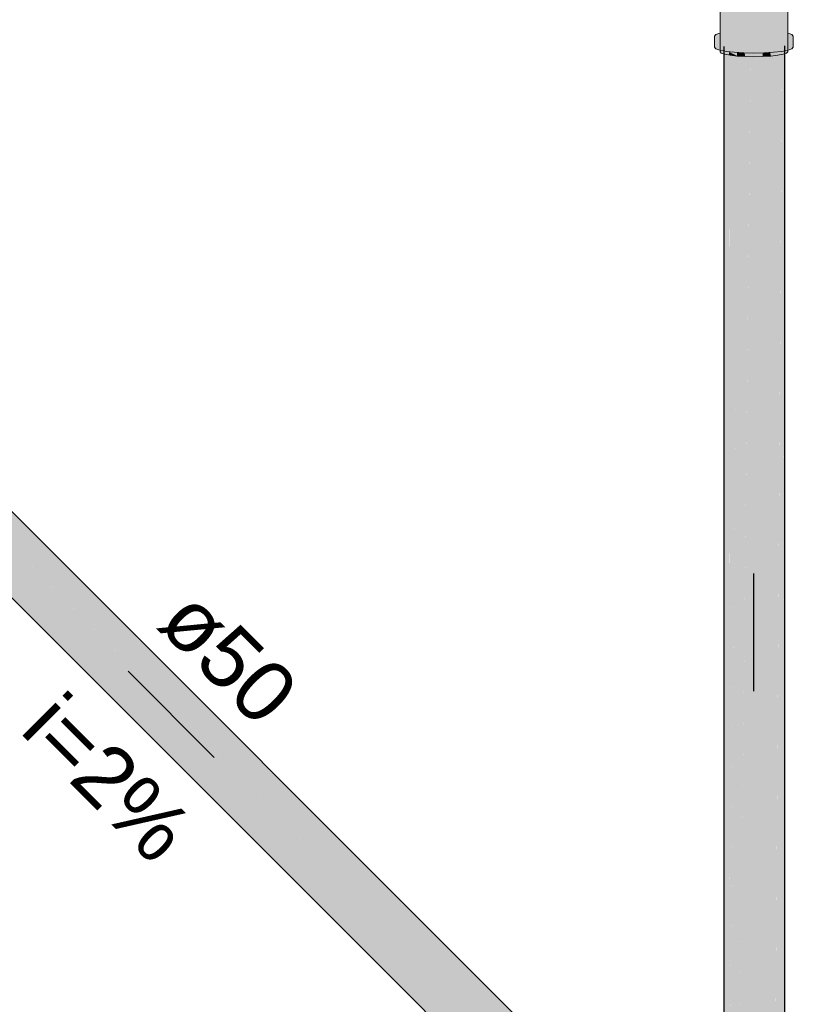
# Model space of a CAD drawing. Header units: millimetres. Extents: x 321 to 585, y -277 to 9.
# Tile 452 of 656: x 518.64 to 521.18, y -204.83 to -201.6. Entities that reach past the tile are written whole.
import ezdxf

# ---------------------------------------------------------------- set-up
doc = ezdxf.new("R2010")
doc.units = ezdxf.units.MM
doc.header["$MEASUREMENT"] = 0
doc.linetypes.add('NULL', pattern=[0])
for name, color, linetype, lineweight in [('CV-Condutos', 1, 'Continuous', 25), ('CV-Conexões', 9, 'Continuous', 18), ('CV-Sentido conduto', 9, 'Continuous', 30), ('TQ-Condutos', 3, 'Continuous', 25), ('TQ-Sentido conduto', 9, 'Continuous', 30), ('TQ-Textos conduto', 7, 'Continuous', 9)]:
    doc.layers.add(name, color=color, linetype=linetype, lineweight=lineweight)
doc.styles.add('Arial', font='arial.ttf')

msp = doc.modelspace()

# ---------------------------------------------------------------- hatches: boundary and pattern name
at = {"layer": 'CV-Condutos', "linetype": 'Continuous'}
for points in [[(520.9524, -205.0297), (520.9524, -205.0687), (520.9525, -205.0687), (520.9541, -205.0689), (520.9557, -205.0691), (520.9571, -205.0693), (520.9543, -205.0291), (520.9543, -205.0214), (520.9524, -201.6881), (520.9524, -205.022)], [(520.9524, -201.7119), (520.9524, -201.7124), (520.9554, -201.713)], [(520.9524, -201.7124), (520.9543, -205.0291), (520.9694, -201.718), (520.9694, -201.7157), (520.968, -201.7154), (520.9554, -201.713)], [(520.9543, -205.0291), (520.9571, -205.0693), (520.9571, -205.0693), (520.9695, -205.0709), (520.9699, -205.071), (520.9695, -205.024), (520.9699, -205.071), (520.9726, -205.0713), (520.9763, -205.0718), (520.9791, -205.0722), (521.0001, -205.0737), (521.0009, -205.0737), (521.0014, -205.0738), (521.0049, -205.0739), (521.0106, -205.0742), (521.0148, -205.0744), (521.041, -205.0757), (521.041, -205.0004), (521.041, -205.0754), (521.0416, -205.0754), (521.0451, -205.0754), (521.046, -204.9987), (521.046, -204.991), (521.041, -204.9927), (521.046, -204.991), (521.041, -201.6999), (521.0056, -205.0044), (521.0055, -205.0121), (521.0009, -205.0136), (521.0055, -205.0121), (521.0055, -205.0045), (521.0009, -205.006), (521.0055, -205.0045), (521.0009, -201.698), (520.9731, -205.0152), (520.973, -205.0228), (520.973, -205.0152), (520.9695, -205.0164), (520.973, -205.0152), (520.9695, -201.6938), (520.9543, -205.0214)], [(520.9695, -201.7056), (520.9696, -201.7157), (520.9979, -201.7192)], [(521.1222, -205.0168), (521.1222, -205.0006), (521.1222, -204.9971), (521.1194, -201.6961), (521.1194, -204.9952), (521.1194, -204.9987), (521.1194, -204.9952), (521.1194, -201.6961), (521.0875, -204.9731), (521.0875, -204.9766), (521.0875, -204.9731), (521.0829, -201.6992), (521.0871, -204.9728), (521.0829, -201.6992), (521.0466, -204.9448), (521.0829, -204.9699), (521.0871, -204.9763), (521.0829, -204.9699), (521.0466, -204.9448), (521.0466, -204.9482), (521.0461, -204.991), (521.046, -204.9987), (521.0829, -204.9865), (521.0829, -204.9788), (521.0829, -204.9734), (521.0829, -205.0088), (521.0829, -204.9865), (521.046, -204.9987), (521.046, -205.0013), (521.0451, -205.0754), (521.0521, -205.0753), (521.0569, -205.0752), (521.0829, -205.0748), (521.0834, -205.0748), (521.0865, -205.0747), (521.0872, -205.0097), (521.1194, -205.0162), (521.0872, -205.0097), (521.0865, -205.0747), (521.0877, -205.0747), (521.092, -205.0747), (521.0928, -205.0747), (521.096, -205.0744), (521.1194, -205.0724), (521.1197, -205.0724), (521.1219, -205.0722), (521.1251, -205.0719), (521.1276, -205.0717)], [(521.1452, -205.0215), (521.1452, -205.0165), (521.1452, -205.013), (521.1442, -201.6911), (521.1442, -205.0123), (521.1442, -205.0159), (521.1442, -205.0123), (521.1442, -201.6911), (521.1224, -204.9972), (521.1223, -205.0007), (521.1222, -205.0168), (521.1442, -205.0213), (521.1222, -205.0168), (521.1276, -205.0717), (521.1408, -205.0706), (521.1442, -205.0699), (521.1443, -205.0699), (521.1451, -205.0697), (521.1461, -205.0695)], [(521.1529, -201.712), (521.1529, -201.7112), (521.1477, -201.713), (521.1442, -201.7137), (521.1442, -201.7143), (521.1452, -205.0215)], [(521.153, -205.0681), (521.153, -205.023), (521.153, -205.0219), (521.153, -205.0184), (521.153, -201.6851), (521.1452, -205.013), (521.1452, -205.0165), (521.1452, -205.0215), (521.1461, -205.0695), (521.1469, -205.0693)], [(521.1529, -201.7112), (521.1529, -201.7017), (521.1491, -201.7024)], [(520.9696, -201.7174), (520.973, -205.0228), (521.0007, -201.7217), (520.9822, -201.7181), (520.9696, -201.7157)], [(520.9731, -201.7164), (520.9822, -201.7181), (521.0007, -201.7217), (521.0007, -201.7195), (521.0007, -201.7193), (521.0004, -201.7193), (520.9978, -201.7191), (520.9979, -201.7192), (520.9964, -201.719), (520.9961, -201.719)], [(521.0009, -201.7202), (521.0055, -205.0121), (521.0407, -201.7217), (521.0407, -201.721), (521.0394, -201.7209), (521.0228, -201.7206), (521.0009, -201.7193)], [(521.0827, -201.7218), (521.0827, -201.7206), (521.0827, -201.7205), (521.0803, -201.7206), (521.066, -201.7209), (521.0516, -201.7212), (521.0667, -201.7215), (521.0516, -201.7212), (521.041, -201.721), (521.041, -201.7214), (521.041, -201.723), (521.046, -204.9987)], [(521.1192, -201.7182), (521.1071, -201.719), (521.0829, -201.7205), (521.0829, -201.7217), (521.0875, -204.9766)], [(521.1192, -201.7176), (521.1071, -201.719), (521.1192, -201.7182)], [(521.144, -201.7148), (521.1441, -201.7137), (521.1301, -201.7164), (521.1194, -201.7176), (521.1194, -201.7184), (521.1222, -205.0168)]]:
    msp.add_hatch(color=11, dxfattribs=at).paths.add_polyline_path(points)
at = {"layer": 'CV-Conexões', "linetype": 'Continuous'}
for points in [[(520.9406, -201.6421), (520.9406, -201.6436), (520.9439, -201.7005), (520.9444, -201.7091), (520.9442, -201.7005), (520.9407, -201.6436), (520.9442, -201.7005), (520.9444, -201.7091), (520.9524, -201.7119), (520.9554, -201.713), (520.9551, -201.7026), (520.9547, -201.7026), (520.9524, -201.7021), (520.946, -201.7009), (520.9444, -201.7006), (520.946, -201.7009), (520.9524, -201.6682), (520.9444, -201.6429), (520.9428, -201.6432), (520.9444, -201.6429), (520.9524, -201.6682), (520.9447, -201.6428), (520.9444, -201.6416), (520.9428, -201.6418), (520.9444, -201.6416), (520.9447, -201.6428), (520.9524, -201.6682), (520.9506, -201.6417), (520.9524, -201.6682), (520.9531, -201.6412), (520.9524, -201.6413), (520.9505, -201.6409), (520.9524, -201.6413), (520.9531, -201.6412), (520.9531, -201.6407), (520.9524, -201.6407), (520.9531, -201.6407), (520.9531, -201.6412), (520.9551, -201.7026), (520.9554, -201.713), (520.9554, -201.7027), (520.9554, -201.713), (520.9566, -201.7029), (520.9554, -201.6408), (520.9566, -201.7029), (520.9717, -201.7049), (520.9601, -201.7036), (520.9566, -201.7029), (520.9566, -201.7032), (520.957, -201.7032), (520.9718, -201.7058), (520.957, -201.7032), (520.9566, -201.7032), (520.9554, -201.713), (520.9731, -201.7164), (520.9731, -201.7061), (520.9731, -201.7051), (520.9729, -201.7051), (520.9731, -201.7051), (520.9926, -201.707), (520.9869, -201.7066), (520.9731, -201.7051), (520.9731, -201.7058), (520.9744, -201.7059), (520.9927, -201.7073), (520.9744, -201.7059), (520.9731, -201.7058), (520.9731, -201.7164), (520.9961, -201.719), (520.9944, -201.7075), (520.9943, -201.7071), (520.9731, -201.6384), (520.9944, -201.7075), (520.9844, -201.6371), (520.9944, -201.7071), (520.9961, -201.719), (520.9961, -201.7072), (520.9961, -201.6358), (520.9841, -201.6353), (520.9731, -201.6374), (520.9841, -201.6353), (520.9961, -201.6358), (520.9961, -201.633), (520.9953, -201.6331), (520.9961, -201.633), (520.9961, -201.5603), (521.0085, -201.5608), (521.0256, -201.5615), (521.0516, -201.5625), (521.0781, -201.7087), (521.0803, -201.7206), (521.0803, -201.7086), (521.0803, -201.562), (521.0211, -201.5608), (521.0193, -201.5608), (521.0188, -201.5608), (521.011, -201.5599), (521.0097, -201.5598), (521.0091, -201.5597), (520.9881, -201.5575), (520.9727, -201.5559), (520.9651, -201.5544), (520.9669, -201.5552), (520.9651, -201.5544), (520.9444, -201.5504), (520.9606, -201.5546), (520.9717, -201.5574), (520.9731, -201.5577), (520.9638, -201.6391), (520.9638, -201.6394), (520.9601, -201.6399), (520.9554, -201.6404), (520.9601, -201.6399), (520.9638, -201.6394), (520.9638, -201.6392), (520.9554, -201.5544), (520.9524, -201.5533), (520.9444, -201.5504), (520.9444, -201.542), (520.9406, -201.5462)], [(520.9731, -201.5577), (520.9444, -201.5504), (520.9554, -201.5544), (520.9638, -201.6394)], [(521.1626, -201.7048), (521.1626, -201.6999), (521.1626, -201.6436), (521.1626, -201.6434), (521.1626, -201.5462), (521.1477, -201.5544), (521.1389, -201.635), (521.1385, -201.639), (521.1313, -201.7049), (521.1431, -201.7036), (521.1313, -201.7049), (521.1312, -201.7059), (521.1301, -201.7164), (521.1477, -201.713), (521.1465, -201.7032), (521.1464, -201.7029), (521.1466, -201.7032), (521.1466, -201.7029), (521.1394, -201.6392), (521.1466, -201.7029), (521.1466, -201.7032), (521.1464, -201.7029), (521.1465, -201.7032), (521.1477, -201.713), (521.1477, -201.7031), (521.1477, -201.7027), (521.1477, -201.6408), (521.1477, -201.6382), (521.1477, -201.6408), (521.1477, -201.7027), (521.1477, -201.713), (521.1484, -201.7026), (521.1477, -201.713), (521.153, -201.7111), (521.1529, -201.7017), (521.1526, -201.6417), (521.1529, -201.7017), (521.1527, -201.6417), (521.1527, -201.6399), (521.1588, -201.5504), (521.153, -201.6357), (521.1527, -201.6399), (521.1527, -201.6417), (521.153, -201.7017), (521.153, -201.6418), (521.153, -201.64), (521.153, -201.6418), (521.153, -201.7017), (521.153, -201.7111), (521.1533, -201.7016), (521.153, -201.7111), (521.1588, -201.7091), (521.1584, -201.7007), (521.1555, -201.6422), (521.1555, -201.6409), (521.1555, -201.6422), (521.1584, -201.7007), (521.1556, -201.6423), (521.1584, -201.7007), (521.1588, -201.7006), (521.1588, -201.6429), (521.1588, -201.6421), (521.1588, -201.6429), (521.1588, -201.7006), (521.1584, -201.7007), (521.1588, -201.7091), (521.1626, -201.7048), (521.1624, -201.6999), (521.1603, -201.6426), (521.159, -201.7005), (521.1603, -201.6432), (521.1603, -201.6426), (521.1604, -201.6432), (521.1624, -201.6999)], [(520.9961, -201.5603), (520.9961, -201.7072), (521.0209, -201.7087)], [(521.0228, -201.7206), (521.0516, -201.7212), (521.0803, -201.7206), (521.0783, -201.7097), (521.0516, -201.7092), (521.0494, -201.7091), (521.0516, -201.7092), (521.0228, -201.562), (521.0228, -201.7086), (521.0228, -201.562), (521.0516, -201.7092), (521.0783, -201.7097), (521.0516, -201.5625), (520.9961, -201.5603), (521.0208, -201.7086)], [(521.1301, -201.7164), (521.1313, -201.7049), (521.1477, -201.5544), (521.0803, -201.562), (521.1301, -201.5577), (521.0803, -201.562), (521.0803, -201.7088), (521.1051, -201.7073), (521.1071, -201.719), (521.1071, -201.7072), (521.1071, -201.5603), (521.1301, -201.7051), (521.1071, -201.5603), (521.1071, -201.7072), (521.1071, -201.7077), (521.1163, -201.7066), (521.1071, -201.7077), (521.1071, -201.719), (521.1301, -201.7164), (521.1285, -201.7059), (521.1284, -201.7053)], [(521.1626, -201.6436), (521.1626, -201.6448), (521.1431, -201.6399), (520.9395, -201.6438), (521.0181, -201.6717), (521.1626, -201.6629), (521.1626, -201.6617), (521.1626, -201.6629), (521.1636, -201.6629), (521.1626, -201.6631), (521.1431, -201.6668), (521.1636, -201.6629), (521.0181, -201.6717), (520.9406, -201.6442), (520.9406, -201.6569), (520.9406, -201.6442), (520.9395, -201.6438), (520.9266, -201.6484), (520.9222, -201.6533), (520.9406, -201.6599), (520.9222, -201.6533), (520.9222, -201.6901), (520.9266, -201.695), (520.9266, -201.6583), (520.9266, -201.695), (520.9395, -201.6997), (520.9395, -201.6629), (520.9406, -201.6618), (520.9395, -201.6629), (520.9395, -201.6997), (520.9406, -201.6631), (520.9395, -201.6997), (520.9406, -201.698), (520.9601, -201.6668), (520.9524, -201.6791), (520.9406, -201.698), (520.9395, -201.6997), (520.9406, -201.6999), (520.9524, -201.7021), (520.9601, -201.7036), (520.9869, -201.6698), (520.9601, -201.7036), (520.9869, -201.7066), (521.0181, -201.7085), (521.0516, -201.7092), (521.0516, -201.6724), (521.0851, -201.6717), (521.1163, -201.6698), (521.0851, -201.6717), (521.0516, -201.6724), (521.0516, -201.7092), (521.0851, -201.7085), (521.1163, -201.7066), (521.1431, -201.7036), (521.1626, -201.665), (521.1626, -201.6667), (521.1626, -201.665), (521.153, -201.684), (521.1431, -201.7036), (521.153, -201.7017), (521.1626, -201.6999), (521.1636, -201.6997), (521.1766, -201.695), (521.181, -201.6901), (521.1766, -201.6583), (521.181, -201.6901), (521.181, -201.6533), (521.1766, -201.6484), (521.1636, -201.6438)], [(520.9406, -201.6999), (520.9406, -201.7048), (520.9444, -201.7091), (520.9439, -201.7005), (520.9406, -201.6436)], [(520.9551, -201.7026), (520.9531, -201.6407), (520.9524, -201.6682)], [(520.9961, -201.7072), (520.9961, -201.7081), (520.9961, -201.719), (521.0228, -201.7206), (521.0209, -201.7087), (520.998, -201.7081), (521.0209, -201.7087), (521.0181, -201.7085)], [(521.1052, -201.7081), (521.1051, -201.7073), (521.0851, -201.7085), (521.0803, -201.7088), (521.0803, -201.7206), (521.1071, -201.719)]]:
    msp.add_hatch(color=241, dxfattribs=at).paths.add_polyline_path(points)
at = {"layer": 'CV-Sentido conduto', "linetype": 'Continuous'}
msp.add_hatch(color=7, dxfattribs=at).paths.add_polyline_path([(521.0516, -203.4197), (520.9869, -203.6612), (521.1163, -203.6612)])
at = {"layer": 'TQ-Condutos', "linetype": 'Continuous'}
for points in [[(520.6607, -205.2715), (517.4335, -202.0366), (517.4291, -202.041), (520.6619, -205.2738), (517.4149, -202.0269), (520.6932, -205.334), (520.9211, -205.5639), (520.923, -205.5658), (520.9292, -205.554), (520.9328, -205.547), (520.9328, -205.5456), (520.9211, -205.5464), (520.9328, -205.5456), (520.9328, -205.5448), (520.9211, -205.5345), (520.9328, -205.5448), (520.9328, -205.5456), (520.9328, -205.547), (520.9336, -205.5455), (520.9328, -205.5447), (520.9336, -205.5455), (520.9337, -205.5452), (520.9328, -205.5443), (520.9211, -205.533), (520.9328, -205.5443), (520.9211, -205.5326), (520.9328, -205.5443), (520.9211, -205.5325)], [(521.1185, -205.7304), (517.5688, -202.1718), (517.4194, -202.0224)], [(520.9211, -205.6155), (520.9128, -205.6072), (520.8389, -205.5333), (520.7514, -205.4459), (517.3737, -202.0681), (520.8113, -205.5608), (520.8267, -205.5765), (520.9003, -205.6512), (520.8845, -205.621), (520.9003, -205.6512), (520.908, -205.639), (520.9197, -205.6205), (520.87, -205.5932), (520.9197, -205.6205), (520.9159, -205.6133), (520.9197, -205.6205), (520.908, -205.639), (520.9003, -205.6512), (520.9085, -205.6394), (520.9003, -205.6512), (520.8113, -205.5608), (517.3877, -202.0824), (517.3584, -202.1117), (520.813, -205.5641), (517.3584, -202.1117), (520.8154, -205.5687), (520.9005, -205.6517), (520.9056, -205.6566), (520.9004, -205.6514), (520.9056, -205.6566), (520.9165, -205.6456), (520.9211, -205.6411), (520.9211, -205.6409), (520.9164, -205.6456), (520.9151, -205.6445), (520.9127, -205.6427), (520.9124, -205.6425), (520.9127, -205.6427), (520.9151, -205.6445), (520.9164, -205.6456), (520.9211, -205.6409), (520.9211, -205.637), (520.9211, -205.6362), (520.9205, -205.6221), (520.9211, -205.6362), (520.9211, -205.637), (520.9211, -205.6409), (520.9211, -205.6411), (520.9272, -205.6348), (520.9271, -205.6348), (520.9264, -205.6334), (520.9262, -205.633), (520.926, -205.6326), (520.9211, -205.6232), (520.9211, -205.6213)], [(517.379, -202.0734), (517.3878, -202.0823), (520.7514, -205.4459), (520.9211, -205.6155), (520.9211, -205.6137), (520.9211, -205.6136), (520.7495, -205.442), (520.9211, -205.6136), (520.9211, -205.6134), (520.7466, -205.4365), (517.4127, -202.0573)], [(520.9225, -205.5669), (520.6971, -205.3416), (517.3987, -202.0431), (520.7466, -205.4365)], [(520.6932, -205.334), (517.429, -202.0411), (517.4128, -202.0573), (520.6971, -205.3416), (520.923, -205.5658)], [(520.9039, -205.6582), (520.9044, -205.6577), (520.9028, -205.6561), (520.9044, -205.6577), (520.9056, -205.6566), (520.9005, -205.6517), (520.8154, -205.5687), (517.3442, -202.0976), (520.8755, -205.6842), (520.8767, -205.6854)], [(517.3154, -202.1264), (520.8533, -205.7088), (520.8756, -205.6865)], [(520.8767, -205.6854), (517.3583, -202.1118), (517.3208, -202.1317), (517.3296, -202.1405)], [(517.2787, -202.1631), (520.8378, -205.7243), (520.8389, -205.7232)], [(517.2787, -202.1631), (519.9186, -204.8052), (520.9812, -205.8678)], [(520.8389, -205.7232), (520.8394, -205.7227), (517.3064, -202.1637), (517.2841, -202.1684), (517.2929, -202.1772)], [(517.2923, -202.1495), (520.8394, -205.7227), (520.8524, -205.7097)], [(520.8524, -205.7097), (520.8533, -205.7088), (517.3295, -202.1406), (517.3064, -202.1637)], [(520.8755, -205.6842), (517.3296, -202.1405), (520.8756, -205.6865), (520.8763, -205.6858), (520.8767, -205.6854)], [(519.9186, -204.8052), (517.2929, -202.1772), (517.2918, -202.1783)], [(520.9367, -205.5396), (520.9328, -205.5358), (520.9211, -205.524), (520.6521, -205.255), (517.5688, -202.1718), (520.6606, -205.2714), (520.9211, -205.5245), (520.6606, -205.2714), (520.9211, -205.5325), (520.9211, -205.5274), (520.9328, -205.5359), (520.9211, -205.5274), (520.9211, -205.5325), (520.9328, -205.5443), (520.9328, -205.5399), (520.9328, -205.539), (520.9328, -205.5366), (520.9328, -205.539), (520.9328, -205.5399), (520.9328, -205.5443), (520.9338, -205.5452), (520.9356, -205.5417)]]:
    msp.add_hatch(color=73, dxfattribs=at).paths.add_polyline_path(points)
at = {"layer": 'TQ-Sentido conduto', "linetype": 'Continuous'}
msp.add_hatch(color=7, dxfattribs=at).paths.add_polyline_path([(518.9948, -203.7406), (519.1198, -203.9571), (519.2113, -203.8656)])

# ---------------------------------------------------------------- linework, layer by layer
at = {"layer": 'CV-Condutos'}
for p, q in [((520.9524, -201.6881), (520.9524, -205.022)), ((521.153, -205.0184), (521.153, -201.6851))]:
    msp.add_line(p, q, dxfattribs=at)
at = {"layer": 'CV-Conexões'}
for p, q in [((520.9406, -201.5462), (520.9406, -201.6421)), ((521.1626, -201.6434), (521.1626, -201.5462)), ((520.9266, -201.6484), (520.9222, -201.6533)), ((520.9395, -201.6438), (520.9266, -201.6484)), ((520.9406, -201.6421), (520.9406, -201.6436)), ((520.9406, -201.6436), (520.9406, -201.6999)), ((521.1626, -201.6436), (521.1626, -201.6434)), ((521.1626, -201.6999), (521.1626, -201.6436)), ((521.1636, -201.6438), (521.1626, -201.6436)), ((521.1766, -201.6484), (521.1636, -201.6438)), ((521.181, -201.6533), (521.1766, -201.6484)), ((520.9222, -201.6533), (520.9222, -201.6901)), ((521.181, -201.6901), (521.181, -201.6533)), ((520.9222, -201.6901), (520.9266, -201.695)), ((520.9266, -201.695), (520.9395, -201.6997)), ((520.9395, -201.6997), (520.9406, -201.6999)), ((520.9406, -201.6999), (520.9406, -201.7048)), ((520.9406, -201.6999), (520.9524, -201.7021)), ((520.9406, -201.7048), (520.9444, -201.7091)), ((520.9444, -201.7091), (520.9524, -201.7119)), ((520.9524, -201.7021), (520.9601, -201.7036)), ((520.9524, -201.7119), (520.9554, -201.713)), ((520.9554, -201.713), (520.9731, -201.7164)), ((520.9601, -201.7036), (520.9869, -201.7066)), ((520.9869, -201.7066), (521.0181, -201.7085)), ((521.0181, -201.7085), (521.0516, -201.7092)), ((521.0516, -201.7092), (521.0851, -201.7085)), ((521.0851, -201.7085), (521.1163, -201.7066)), ((521.1163, -201.7066), (521.1431, -201.7036)), ((521.1301, -201.7164), (521.1477, -201.713)), ((521.1431, -201.7036), (521.153, -201.7017)), ((521.1477, -201.713), (521.153, -201.7111)), ((521.153, -201.7017), (521.1626, -201.6999)), ((521.153, -201.7111), (521.1588, -201.7091)), ((521.1588, -201.7091), (521.1626, -201.7048)), ((521.1626, -201.6999), (521.1636, -201.6997)), ((521.1626, -201.7048), (521.1626, -201.6999)), ((521.1636, -201.6997), (521.1766, -201.695)), ((521.1766, -201.695), (521.181, -201.6901)), ((520.9731, -201.7164), (520.9961, -201.719)), ((520.9961, -201.719), (521.0228, -201.7206)), ((521.0228, -201.7206), (521.0516, -201.7212)), ((521.0516, -201.7212), (521.0803, -201.7206)), ((521.0803, -201.7206), (521.1071, -201.719)), ((521.1071, -201.719), (521.1301, -201.7164))]:
    msp.add_line(p, q, dxfattribs=at)
at = {"layer": 'CV-Sentido conduto'}
msp.add_lwpolyline([(521.0516, -203.8055), (521.0516, -203.4197)], dxfattribs=at)
at = {"layer": 'TQ-Condutos'}
for p, q in [((517.2918, -202.1783), (519.9186, -204.8052)), ((520.6521, -205.255), (517.5688, -202.1718)), ((519.9186, -204.8052), (520.9812, -205.8678))]:
    msp.add_line(p, q, dxfattribs=at)
at = {"layer": 'TQ-Sentido conduto'}
msp.add_lwpolyline([(519.2776, -204.0234), (518.9948, -203.7406)], dxfattribs=at)

# ---------------------------------------------------------------- texts
at = {"layer": 'TQ-Textos conduto', "linetype": 'NULL', "char_height": 0.2, "attachment_point": 8, "rotation": 314.9999, "line_spacing_factor": 0.6, "style": 'Arial'}
for s, insert, width in [('ø50', (519.2526, -203.7656), 0.962805), ('i=2%', (518.8557, -204.1625), 1.257927)]:
    msp.add_mtext(s, dxfattribs=dict(at, insert=insert, width=width))

doc.saveas('drawing.dxf')
